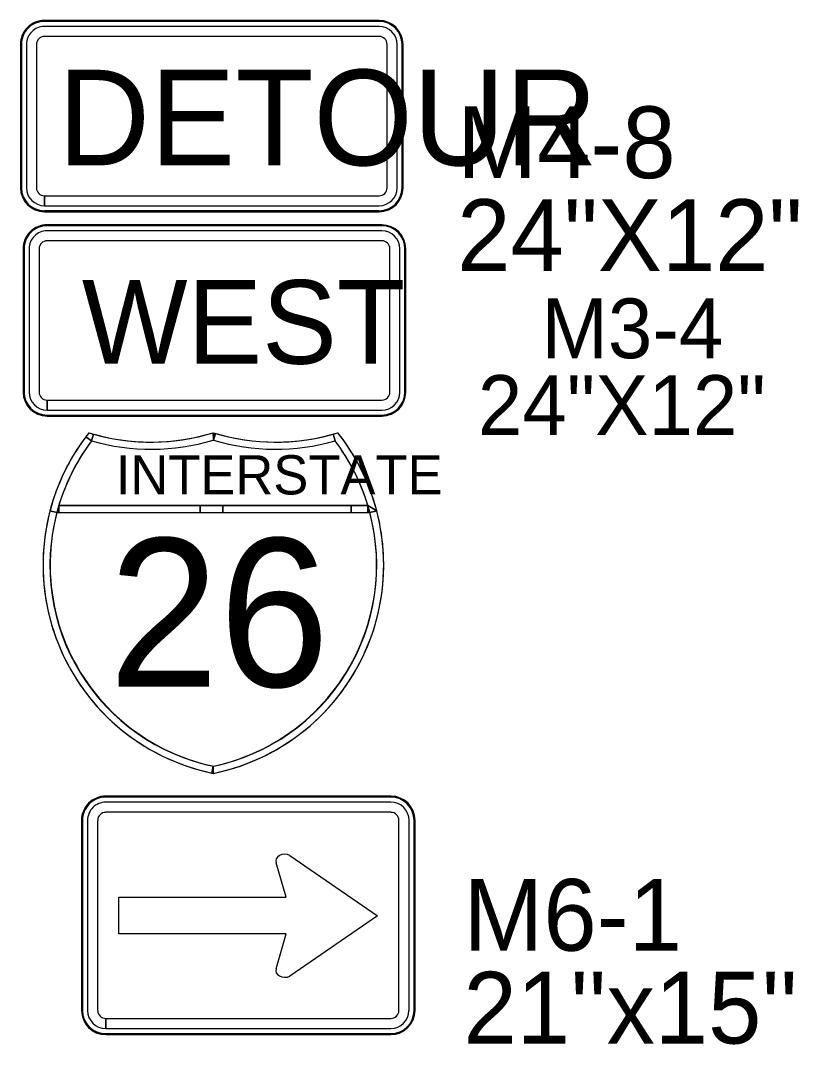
# Model space of a CAD drawing. Extents: x 886234 to 968767, y 455416 to 684046.
# Drawn here: x 910409 to 911385, y 501186 to 502472 of the extents above; entities that cross this region are included whole.
import ezdxf

# ---------------------------------------------------------------- set-up
doc = ezdxf.new("R2010")
doc.units = 0
for name, color, linetype in [('TC DEV SIGN BLACK 239', 7, 'Continuous'), ('TC DEV SIGN BLACK ZERO', 7, 'Continuous'), ('TC DEV SIGN ORANGE', 7, 'Continuous'), ('TC DEV SIGN WHITE', 7, 'Continuous'), ('TC LABEL TEXT', 7, 'Continuous')]:
    doc.layers.add(name, color=color, linetype=linetype)

msp = doc.modelspace()

# ---------------------------------------------------------------- linework, layer by layer
at = {"layer": 'TC DEV SIGN BLACK 239'}
for p, q in [((910862.3, 502207.5), (910442.2, 502207.5)), ((910862.3, 502195), (910442.2, 502195)), ((910419.7, 502185), (910419.7, 502005)), ((910432.2, 502185), (910432.2, 502005)), ((910872.3, 502005), (910872.3, 502185)), ((910884.8, 502005), (910884.8, 502185)), ((910442.2, 501982.5), (910442.2, 501995)), ((910442.4, 501995), (910862.3, 501995)), ((910442.4, 501995), (910442.4, 501982.5)), ((910442.4, 501982.5), (910862.3, 501982.5)), ((910873.6, 501490.3), (910515.8, 501490.3)), ((910493, 501467.5), (910492.9, 501229)), ((910505.6, 501467.5), (910505.6, 501229)), ((910873.6, 501477.7), (910515.8, 501477.7)), ((910883.7, 501229), (910883.7, 501467.5)), ((910896.4, 501229), (910896.4, 501467.5)), ((910742.1, 501371.1), (910729.7, 501414.3)), ((910746.9, 501423.5), (910856.9, 501347.8)), ((910532.2, 501325.2), (910532.2, 501371.1)), ((910532.2, 501371.1), (910742.1, 501371.1)), ((910856.9, 501347.8), (910746.9, 501272)), ((910742.1, 501325.2), (910532.2, 501325.2)), ((910729.7, 501281.2), (910742.1, 501325.2)), ((910515.8, 501206.2), (910515.8, 501218.8)), ((910515.9, 501218.8), (910873.5, 501218.8)), ((910515.9, 501218.8), (910515.9, 501206.2)), ((910515.9, 501206.2), (910873.5, 501206.2))]:
    msp.add_line(p, q, dxfattribs=at)
for centre, major_axis, ratio, start_param, end_param in [((910442.2, 502185), (22.5, 0), 0.999865, 1.570796, 3.141593), ((910862.3, 502185), (22.5, 0), 0.999865, 0, 1.570796), ((910442.2, 502185), (10, 0), 0.999865, 1.570796, 3.141593), ((910862.3, 502185), (10, 0), 0.999865, 0, 1.570796), ((910442.2, 502005), (22.5, 0), 0.999865, 3.141593, 4.712389), ((910442.2, 502005), (10, 0), 0.999865, 3.141593, 4.712389), ((910862.3, 502005), (22.5, 0), 0.999865, 4.712389, 6.283185), ((910862.3, 502005), (10, 0), 0.999865, 4.712389, 6.283185), ((910515.8, 501467.5), (22.8, 0), 0.999865, 1.570796, 3.141593), ((910873.6, 501467.5), (22.8, 0), 0.999865, 0, 1.570796), ((910515.8, 501467.5), (10.1, 0), 0.999865, 1.570796, 3.141593), ((910873.6, 501467.5), (10.1, 0), 0.999865, 0, 1.570796), ((910740.5, 501416.8), (11.3, 0), 0.720018, 0.96961, 3.452569), ((910740.5, 501278.7), (11.3, 0), 0.720018, 2.830617, 5.313577), ((910515.8, 501229), (22.8, 0), 0.999865, 3.141593, 4.712389), ((910515.8, 501229), (10.1, 0), 0.999865, 3.141593, 4.712389), ((910873.5, 501229), (22.8, 0), 0.999865, 4.712389, 6.283185), ((910873.5, 501229), (10.1, 0), 0.999865, 4.712389, 6.283185)]:
    msp.add_ellipse(centre, major_axis=major_axis, ratio=ratio, start_param=start_param, end_param=end_param, dxfattribs=at)
at = {"layer": 'TC DEV SIGN BLACK ZERO'}
for p, q in [((910858.9, 502471.5), (910438.8, 502471.5)), ((910438.8, 502470.3), (910438.8, 502470.3)), ((910858.9, 502470.3), (910438.8, 502470.3)), ((910858.9, 502470.3), (910858.9, 502470.3)), ((910858.9, 502464), (910438.8, 502464)), ((910858.9, 502451.5), (910438.8, 502451.5)), ((910408.8, 502441.5), (910408.8, 502261.5)), ((910410.1, 502441.5), (910410.1, 502261.5)), ((910410.1, 502441.5), (910410.1, 502441.5)), ((910416.3, 502441.5), (910416.3, 502261.5)), ((910428.8, 502441.5), (910428.8, 502261.5)), ((910868.9, 502261.5), (910868.9, 502441.5)), ((910881.4, 502261.5), (910881.4, 502441.5)), ((910887.6, 502441.5), (910887.6, 502441.5)), ((910887.6, 502261.5), (910887.6, 502441.5)), ((910888.9, 502261.5), (910888.9, 502441.5)), ((910410.1, 502261.5), (910410.1, 502261.5)), ((910438.8, 502239), (910438.8, 502251.5)), ((910438.9, 502251.5), (910858.9, 502251.5)), ((910438.9, 502251.5), (910438.9, 502239)), ((910887.6, 502261.5), (910887.6, 502261.5)), ((910438.9, 502239), (910858.9, 502239)), ((910438.8, 502231.5), (910438.8, 502232.8)), ((910438.8, 502232.8), (910438.8, 502232.8)), ((910438.8, 502232.8), (910858.9, 502232.8)), ((910438.8, 502232.8), (910438.8, 502231.5)), ((910438.8, 502231.5), (910858.9, 502231.5)), ((910858.9, 502232.8), (910858.9, 502232.8)), ((910862.3, 502215), (910442.2, 502215)), ((910442.2, 502213.7), (910442.2, 502213.7)), ((910862.3, 502213.7), (910442.2, 502213.7)), ((910862.3, 502213.7), (910862.3, 502213.7)), ((910412.2, 502185), (910412.2, 502005)), ((910413.5, 502185), (910413.5, 502005)), ((910413.5, 502185), (910413.5, 502185)), ((910891.1, 502185), (910891.1, 502185)), ((910891.1, 502005), (910891.1, 502185)), ((910892.3, 502005), (910892.3, 502185)), ((910413.5, 502005), (910413.5, 502005)), ((910891.1, 502005), (910891.1, 502005)), ((910442.2, 501975), (910442.2, 501976.2)), ((910442.2, 501976.2), (910442.2, 501976.2)), ((910442.3, 501976.2), (910862.3, 501976.2)), ((910442.3, 501976.2), (910442.3, 501975)), ((910442.3, 501975), (910862.3, 501975)), ((910862.3, 501976.2), (910862.3, 501976.2)), ((910651, 501944.7), (910650.8, 501954)), ((910651, 501945.4), (910650.8, 501954)), ((910498, 501943.7), (910500.4, 501952.3)), ((910801.2, 501952.3), (910803.6, 501943.7)), ((910454.4, 501853.9), (910847.2, 501853.9)), ((910454.4, 501853.9), (910457, 501853.9)), ((910457, 501862.8), (910844.7, 501862.8)), ((910634.5, 501862.8), (910457, 501862.8)), ((910457, 501853.9), (910634.5, 501853.9)), ((910662.6, 501862.8), (910634.5, 501862.8)), ((910634.5, 501853.9), (910662.6, 501853.9)), ((910823.7, 501862.8), (910662.6, 501862.8)), ((910662.6, 501853.9), (910823.7, 501853.9)), ((910844.7, 501862.8), (910823.7, 501862.8)), ((910823.7, 501853.9), (910844.7, 501853.9)), ((910855.8, 501856.2), (910844.7, 501862.8)), ((910847, 501854.5), (910844.7, 501853.9)), ((910844.7, 501853.9), (910847.2, 501853.9)), ((910437.1, 501789.6), (910437.1, 501787)), ((910864.6, 501786.9), (910864.6, 501789.7)), ((910873.6, 501498), (910515.8, 501498)), ((910515.8, 501496.7), (910515.8, 501496.7)), ((910873.6, 501496.7), (910515.8, 501496.7)), ((910873.6, 501496.7), (910873.6, 501496.7)), ((910485.3, 501467.5), (910485.3, 501229)), ((910486.6, 501467.5), (910486.6, 501229)), ((910486.6, 501467.5), (910486.6, 501467.5)), ((910902.7, 501467.5), (910902.7, 501467.5)), ((910902.7, 501229), (910902.7, 501467.5)), ((910904, 501229), (910904, 501467.5)), ((910486.6, 501229), (910486.6, 501229)), ((910902.7, 501229), (910902.7, 501229)), ((910515.8, 501198.6), (910515.8, 501199.8)), ((910515.8, 501199.8), (910515.8, 501199.8)), ((910515.8, 501199.8), (910873.5, 501199.8)), ((910515.8, 501199.8), (910515.8, 501198.6)), ((910515.8, 501198.6), (910873.5, 501198.6)), ((910873.5, 501199.8), (910873.5, 501199.8))]:
    msp.add_line(p, q, dxfattribs=at)
for points in [[(910494.7, 501954), (910494.7, 501954), (910494.6, 501954)], [(910807, 501954), (910807, 501954), (910807, 501954)], [(910490.9, 501949.1), (910498, 501943.7)], [(910498, 501943.7), (910490.9, 501949.1)], [(910500.4, 501952.3), (910498, 501943.7)], [(910650.8, 501944.7), (910651, 501945.4)], [(910651, 501953.9), (910651, 501945.4), (910653.5, 501953.2)], [(910653.5, 501953.2), (910651, 501944.7)], [(910803.6, 501943.7), (910801.2, 501952.3)], [(910445.8, 501856.2), (910454.4, 501853.9)], [(910454.4, 501853.9), (910445.8, 501856.2)], [(910457, 501862.8), (910457, 501853.9)], [(910457, 501853.9), (910457, 501862.8)], [(910634.5, 501853.9), (910634.5, 501862.8)], [(910634.5, 501862.8), (910634.5, 501853.9)], [(910662.6, 501862.8), (910662.6, 501853.9)], [(910662.6, 501853.9), (910662.6, 501862.8)], [(910823.7, 501853.9), (910823.7, 501862.8)], [(910823.7, 501862.8), (910823.7, 501853.9)], [(910844.7, 501862.8), (910855.8, 501856.2)], [(910844.7, 501853.9), (910844.7, 501862.8)], [(910844.7, 501862.8), (910844.7, 501853.9), (910847, 501854.5), (910844.7, 501862.8)], [(910847.2, 501853.9), (910847, 501854.5)], [(910855.8, 501856.2), (910847.2, 501853.9)], [(910847.2, 501853.9), (910855.8, 501856.2)], [(910649, 501526.9), (910650.8, 501535.6)], [(910650.8, 501535.6), (910650.8, 501526.5)]]:
    msp.add_lwpolyline(points, dxfattribs=at)
for centre, radius, start, end in [((910704.3, 501788.3), 267.2, 141.6693, 258.4631), ((910704.3, 501788.3), 267.2, 141.6709, 142.9968), ((910572.7, 502209.5), 267.2, 253.0062, 286.9901), ((910572.7, 502209.5), 267.2, 253.0099, 254.2907), ((910572.7, 502209.5), 267.2, 254.2907, 286.9893), ((910728.9, 502209.5), 267.2, 253.0099, 286.9938), ((910597.4, 501788.3), 267.2, 281.5369, 38.3307), ((910728.9, 502209.5), 267.2, 285.7093, 286.9901), ((910597.4, 501788.3), 267.2, 14.7231, 38.3291), ((910704.3, 501788.3), 267.2, 142.9968, 165.2769), ((910704.3, 501788.3), 258.3, 142.9968, 258.0595), ((910704.3, 501788.3), 258.3, 142.9968, 165.2769), ((910572.7, 502209.5), 276.1, 254.2907, 286.4259), ((910572.7, 502209.5), 276.1, 254.2907, 286.4259), ((910728.9, 502209.5), 276.1, 253.5741, 285.7093), ((910597.4, 501788.3), 258.3, 281.9405, 37.0032), ((910728.9, 502209.5), 267.2, 253.0588, 253.6206), ((910729, 502209.1), 275.7, 253.5731, 285.7093), ((910728.9, 502209.5), 267.2, 253.6206, 285.7093), ((910597.4, 501788.3), 258.3, 16.7759, 37.0032), ((910704.3, 501788.3), 267.2, 165.2769, 179.7177), ((910703, 501787.5), 257.3, 165.0438, 258.3001), ((910704.3, 501788.3), 258.3, 163.2241, 165.2769), ((910598.6, 501787.5), 257.3, 281.7196, 14.964), ((910597.4, 501788.3), 258.3, 14.7231, 16.7759), ((910597.4, 501788.3), 267.2, 0.2997, 14.7231), ((910704.3, 501788.3), 267.2, 180.2823, 258.0591), ((910597.4, 501788.3), 267.2, 281.537, 359.7003), ((910597.4, 501788.3), 258.3, 281.9405, 281.9604)]:
    msp.add_arc(centre, radius, start, end, dxfattribs=at)
for centre, major_axis, start_param, end_param in [((910438.8, 502441.5), (30, 0), 1.570796, 3.141593), ((910438.8, 502441.5), (28.8, 0), 1.570796, 3.141593), ((910858.9, 502441.5), (30, 0), 0, 1.570796), ((910858.9, 502441.5), (28.8, 0), 0, 1.570796), ((910438.8, 502441.5), (22.5, 0), 1.570796, 3.141593), ((910858.9, 502441.5), (22.5, 0), 0, 1.570796), ((910438.8, 502441.5), (10, 0), 1.570796, 3.141593), ((910858.9, 502441.5), (10, 0), 0, 1.570796), ((910438.8, 502261.5), (30, 0), 3.141593, 4.712389), ((910438.8, 502261.5), (28.8, 0), 3.141593, 4.712389), ((910438.8, 502261.5), (22.5, 0), 3.141593, 4.712389), ((910438.8, 502261.5), (10, 0), 3.141593, 4.712389), ((910858.9, 502261.5), (22.5, 0), 4.712389, 6.283185), ((910858.9, 502261.5), (10, 0), 4.712389, 6.283185), ((910858.9, 502261.5), (30, 0), 4.712389, 6.283185), ((910858.9, 502261.5), (28.8, 0), 4.712389, 6.283185), ((910442.2, 502185), (30, 0), 1.570796, 3.141593), ((910442.2, 502185), (28.8, 0), 1.570796, 3.141593), ((910862.3, 502185), (30, 0), 0, 1.570796), ((910862.3, 502185), (28.8, 0), 0, 1.570796), ((910442.2, 502005), (30, 0), 3.141593, 4.712389), ((910442.2, 502005), (28.8, 0), 3.141593, 4.712389), ((910862.3, 502005), (30, 0), 4.712389, 6.283185), ((910862.3, 502005), (28.8, 0), 4.712389, 6.283185), ((910515.8, 501467.5), (30.4, 0), 1.570796, 3.141593), ((910515.8, 501467.5), (29.2, 0), 1.570796, 3.141593), ((910873.6, 501467.5), (30.4, 0), 0, 1.570796), ((910873.6, 501467.5), (29.2, 0), 0, 1.570796), ((910515.8, 501229), (30.4, 0), 3.141593, 4.712389), ((910515.8, 501229), (29.2, 0), 3.141593, 4.712389), ((910873.5, 501229), (30.4, 0), 4.712389, 6.283185), ((910873.5, 501229), (29.2, 0), 4.712389, 6.283185)]:
    msp.add_ellipse(centre, major_axis=major_axis, ratio=0.999865, start_param=start_param, end_param=end_param, dxfattribs=at)
at = {"layer": 'TC DEV SIGN ORANGE'}
for p, q in [((910858.9, 502471.5), (910438.8, 502471.5)), ((910408.8, 502441.5), (910408.8, 502261.5)), ((910888.9, 502261.5), (910888.9, 502441.5)), ((910438.8, 502231.5), (910858.9, 502231.5))]:
    msp.add_line(p, q, dxfattribs=at)
for centre, start_param, end_param in [((910438.8, 502441.5), 1.570796, 3.141593), ((910858.9, 502441.5), 0, 1.570796), ((910438.8, 502261.5), 3.141593, 4.712389), ((910858.9, 502261.5), 4.712389, 6.283185)]:
    msp.add_ellipse(centre, major_axis=(30, 0), ratio=0.999865, start_param=start_param, end_param=end_param, dxfattribs=at)
at = {"layer": 'TC DEV SIGN WHITE'}
for p, q in [((910862.3, 502215), (910442.2, 502215)), ((910412.2, 502185), (910412.2, 502005)), ((910892.3, 502005), (910892.3, 502185)), ((910442.2, 501975), (910862.3, 501975)), ((910650.8, 501526.5), (910650.8, 501535.6)), ((910873.6, 501498), (910515.8, 501498)), ((910485.3, 501467.5), (910485.3, 501229)), ((910904, 501229), (910904, 501467.5)), ((910515.8, 501198.6), (910873.5, 501198.6))]:
    msp.add_line(p, q, dxfattribs=at)
msp.add_lwpolyline([(910650.8, 501535.6), (910649, 501526.9), (910650.8, 501526.5)], dxfattribs=at)
for centre, start, end in [((910704.3, 501788.3), 258.458, 258.463), ((910597.4, 501788.3), 281.5369590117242, 281.53700435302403)]:
    msp.add_arc(centre, 267.2, start, end, dxfattribs=at)
for centre, major_axis, start_param, end_param in [((910442.2, 502185), (30, 0), 1.570796, 3.141593), ((910862.3, 502185), (30, 0), 0, 1.570796), ((910442.2, 502005), (30, 0), 3.141593, 4.712389), ((910862.3, 502005), (30, 0), 4.712389, 6.283185), ((910515.8, 501467.5), (30.4, 0), 1.570796, 3.141593), ((910873.6, 501467.5), (30.4, 0), 0, 1.570796), ((910515.8, 501229), (30.4, 0), 3.141593, 4.712389), ((910873.5, 501229), (30.4, 0), 4.712389, 6.283185)]:
    msp.add_ellipse(centre, major_axis=major_axis, ratio=0.999865, start_param=start_param, end_param=end_param, dxfattribs=at)

# ---------------------------------------------------------------- texts
at = {"layer": 'TC DEV SIGN BLACK 239'}
msp.add_text('WEST', height=105, rotation=360, dxfattribs=at).set_placement((910485.9, 502040.6))
at = {"layer": 'TC DEV SIGN BLACK ZERO'}
for s, height, p in [('DETOUR', 120, (910455.5, 502289.7)), ('M4-8', 90, (910956.8, 502273.6)), ('24"X12"', 90, (910956.8, 502157.1)), ('INTERSTATE', 49.28, (910528.4, 501876.6)), ('26', 186.16, (910519.5, 501635.3)), ('M6-1', 90, (910964.7, 501303.9)), ("21''x15''", 90, (910964.7, 501187.4))]:
    msp.add_text(s, height=height, rotation=360, dxfattribs=at).set_placement(p)
at = {"layer": 'TC LABEL TEXT'}
for s, p in [('M3-4', (911062.4, 502047.6)), ('24"X12"', (910982.8, 501951.3))]:
    msp.add_text(s, height=75, dxfattribs=at).set_placement(p)

doc.saveas('drawing.dxf')
